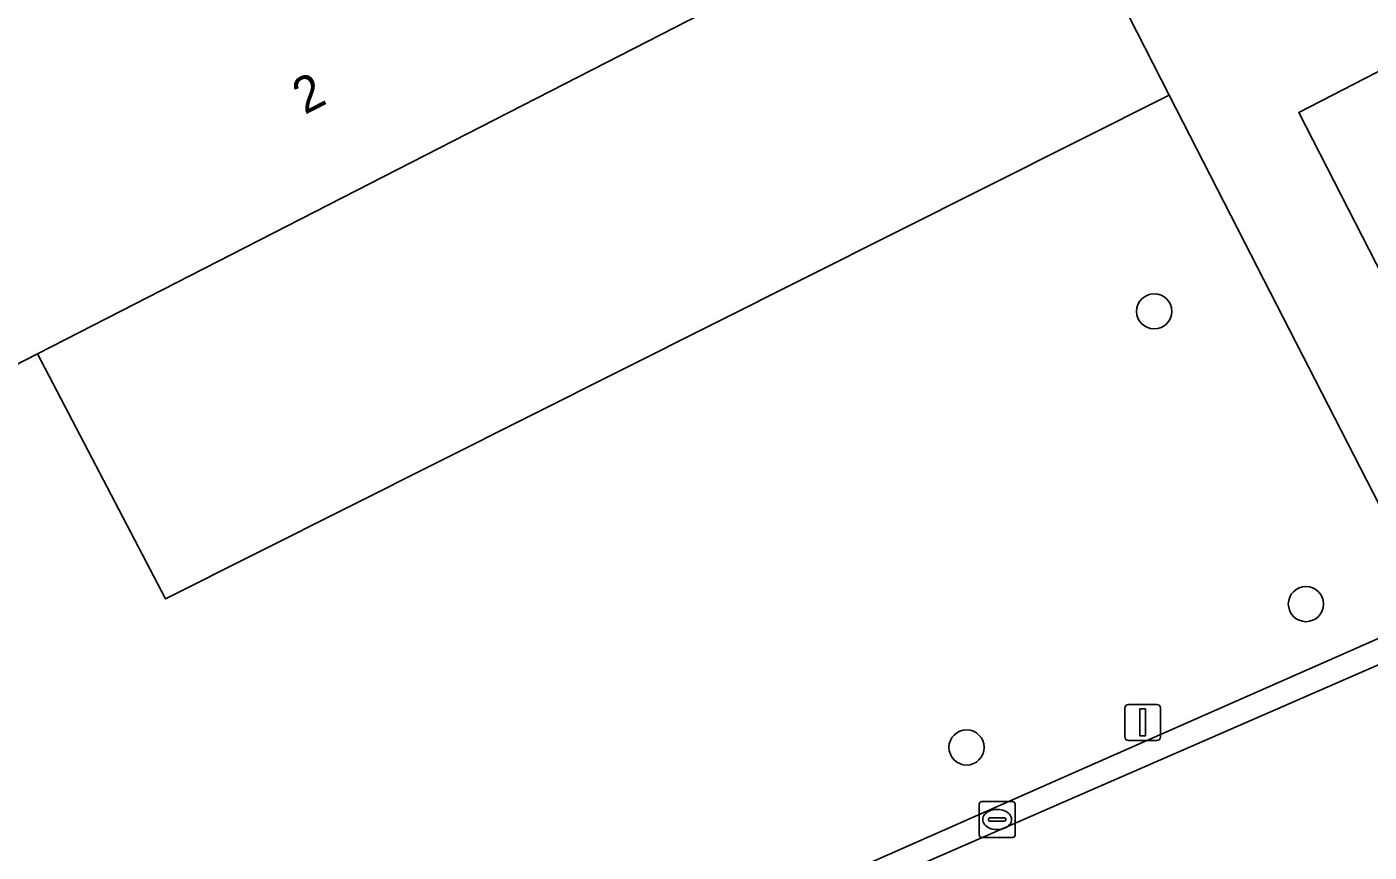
# Model space of a CAD drawing. Extents: x 159352 to 160617, y 385888 to 387323.
# Drawn here: x 159754.96 to 159792.27, y 386417.7 to 386440.65 of the extents above; entities that cross this region are included whole.
import ezdxf

# ---------------------------------------------------------------- set-up
doc = ezdxf.new("R2010")
doc.units = 0
for name, color, linetype in [('IMGEO_Boom', 7, 'Continuous'), ('IMGEO_Erf', 7, 'Continuous'), ('IMGEO_Groenvoorziening', 7, 'Continuous'), ('IMGEO_Kolk', 7, 'Continuous'), ('IMGEO_Lichtmast', 7, 'Continuous'), ('IMGEO_Pand', 7, 'Continuous'), ('IMGEO_Pand_nummerreeks', 7, 'Continuous'), ('IMGEO_Parkeervlak_open', 7, 'Continuous'), ('IMGEO_Rijbaan_lokaal_gesloten', 7, 'Continuous'), ('IMGEO_Rijbaan_lokaal_open', 7, 'Continuous'), ('IMGEO_Voetpad_open', 7, 'Continuous')]:
    doc.layers.add(name, color=color, linetype=linetype)

msp = doc.modelspace()

# ---------------------------------------------------------------- linework, layer by layer
at = {"layer": 'IMGEO_Boom'}
for centre in [(159786.291, 386432.74), (159790.508, 386424.599), (159781.076, 386420.613)]:
    msp.add_circle(centre, 0.489, dxfattribs=at)
at = {"layer": 'IMGEO_Erf'}
msp.add_lwpolyline([(159758.813, 386424.745), (159786.711, 386438.751), (159770.579, 386470.367), (159765.356, 386467.81), (159777.976, 386443.213), (159755.254, 386431.554)], close=True, dxfattribs=at)
at = {"layer": 'IMGEO_Groenvoorziening'}
msp.add_lwpolyline([(159812.587, 386438.71), (159808.097, 386447.447), (159790.308, 386438.271), (159794.412, 386430.247)], dxfattribs=at)
at = {"layer": 'IMGEO_Kolk'}
for p, q in [((159781.425, 386418.182), (159781.425, 386419.034)), ((159781.5, 386419.108), (159782.352, 386419.108)), ((159782.426, 386419.034), (159782.426, 386418.182)), ((159781.684, 386418.602), (159781.684, 386418.614)), ((159781.727, 386418.651), (159782.125, 386418.651)), ((159781.913, 386418.888), (159781.938, 386418.888)), ((159782.168, 386418.614), (159782.168, 386418.602)), ((159782.122, 386418.565), (159781.724, 386418.565)), ((159781.936, 386418.328), (159781.911, 386418.328)), ((159782.352, 386418.108), (159781.5, 386418.108))]:
    msp.add_line(p, q, dxfattribs=at)
for points in [[(159781.425, 386418.182), (159781.425, 386419.034)], [(159781.5, 386419.108), (159782.352, 386419.108)], [(159782.426, 386419.034), (159782.426, 386418.182)], [(159782.352, 386418.108), (159781.5, 386418.108)]]:
    msp.add_lwpolyline(points, dxfattribs=at)
for centre, radius, start, end in [((159781.502, 386419.032), 0.0765, 91.552, 178.448), ((159781.502, 386419.032), 0.0765, 91.552, 178.448), ((159782.35, 386419.032), 0.0765, 1.552, 88.448), ((159782.35, 386419.032), 0.0765, 1.552, 88.448), ((159781.724, 386418.611), 0.0403, 85.8775, 175.7526), ((159781.721, 386418.601), 0.0366, 178.938, 274.7102), ((159782.125, 386418.608), 0.043, 264.8664, 352.4533), ((159782.129, 386418.613), 0.0386, 1.7309, 96.639), ((159781.502, 386418.184), 0.0765, 181.552, 268.448), ((159781.502, 386418.184), 0.0765, 181.552, 268.448), ((159782.35, 386418.184), 0.0765, 271.552, 358.448), ((159782.35, 386418.184), 0.0765, 271.552, 358.448)]:
    msp.add_arc(centre, radius, start, end, dxfattribs=at)
for centre, major_axis, ratio, start_param, end_param in [((159781.912, 386418.608), (-0.387, 0.002), 0.722429, 4.712389, 7.853982), ((159781.937, 386418.608), (-0.39, 0.002), 0.717154, 1.570796, 4.712389)]:
    msp.add_ellipse(centre, major_axis=major_axis, ratio=ratio, start_param=start_param, end_param=end_param, dxfattribs=at)
at = {"layer": 'IMGEO_Lichtmast'}
for p, q in [((159785.476, 386420.909), (159785.476, 386421.709)), ((159785.476, 386421.709), (159785.476, 386420.909)), ((159785.576, 386421.809), (159786.366, 386421.809)), ((159786.366, 386421.809), (159785.576, 386421.809)), ((159786.466, 386421.709), (159786.466, 386420.909)), ((159786.466, 386420.909), (159786.466, 386421.709)), ((159786.366, 386420.809), (159785.576, 386420.809)), ((159785.576, 386420.809), (159786.366, 386420.809))]:
    msp.add_line(p, q, dxfattribs=at)
msp.add_lwpolyline([(159785.896, 386421.684), (159786.046, 386421.684), (159786.046, 386420.934), (159785.896, 386420.934), (159785.896, 386421.684)], dxfattribs=at)
for centre, start, end in [((159785.576, 386421.709), 90, 180), ((159785.576, 386421.709), 90, 180), ((159786.366, 386421.709), 0, 90), ((159786.366, 386421.709), 360, 90), ((159785.576, 386420.909), 180, 270), ((159785.576, 386420.909), 180, 270), ((159786.366, 386420.909), 270, 0), ((159786.366, 386420.909), 270, 0)]:
    msp.add_arc(centre, 0.1, start, end, dxfattribs=at)
at = {"layer": 'IMGEO_Pand'}
msp.add_lwpolyline([(159765.356, 386467.81), (159753.152, 386491.592), (159721.076, 386475.16), (159724.093, 386469.28), (159736.596, 386444.912), (159740.866, 386447.103), (159750.18, 386428.951), (159755.254, 386431.554), (159777.976, 386443.213)], close=True, dxfattribs=at)
at = {"layer": 'IMGEO_Parkeervlak_open'}
for points in [[(159793.56, 386425.388), (159792.974, 386426.53), (159792.915, 386426.644), (159788.799, 386434.664), (159786.711, 386438.751), (159758.813, 386424.745), (159755.254, 386431.554), (159750.18, 386428.951), (159740.866, 386447.103), (159736.596, 386444.912), (159724.093, 386469.28)], [(159778.141, 386417.294), (159784.347, 386420.037), (159794.516, 386424.524)]]:
    msp.add_lwpolyline(points, dxfattribs=at)
at = {"layer": 'IMGEO_Rijbaan_lokaal_gesloten'}
msp.add_lwpolyline([(159783.34, 386410.105), (159801.996, 386418.316), (159810.686, 386422.123), (159815.707, 386424.299), (159812.575, 386431.59), (159807.487, 386429.35), (159802.45, 386427.311), (159795.842, 386424.384), (159792.901, 386423.081), (159777.498, 386416.357)], dxfattribs=at)
at = {"layer": 'IMGEO_Rijbaan_lokaal_open'}
msp.add_lwpolyline([(159777.498, 386416.357), (159792.901, 386423.081), (159795.842, 386424.384), (159795.131, 386424.326), (159794.516, 386424.524), (159784.347, 386420.037), (159778.141, 386417.294)], dxfattribs=at)
at = {"layer": 'IMGEO_Voetpad_open'}
for points in [[(159758.772, 386500), (159746.188, 386524.627), (159741.53, 386522.35), (159739.906, 386521.405), (159727.124, 386512.381), (159728.827, 386509.923), (159730.408, 386511.042), (159739.814, 386517.637), (159743.087, 386511.24), (159748.84, 386513.971), (159754.838, 386501.94), (159749.257, 386499.196), (159752.201, 386493.449), (159753.152, 386491.592), (159765.356, 386467.81), (159770.579, 386470.367), (159786.711, 386438.751), (159788.799, 386434.664), (159792.915, 386426.644), (159792.974, 386426.53), (159798.144, 386428.907)], [(159794.412, 386430.247), (159790.308, 386438.271), (159808.097, 386447.447), (159806.88, 386450.267), (159788.823, 386441.192), (159758.772, 386500)]]:
    msp.add_lwpolyline(points, dxfattribs=at)

# ---------------------------------------------------------------- texts
at = {"layer": 'IMGEO_Pand_nummerreeks'}
msp.add_text('2', height=1, rotation=27.1639, dxfattribs=at).set_placement((159762.681, 386438.197))

doc.saveas('drawing.dxf')
